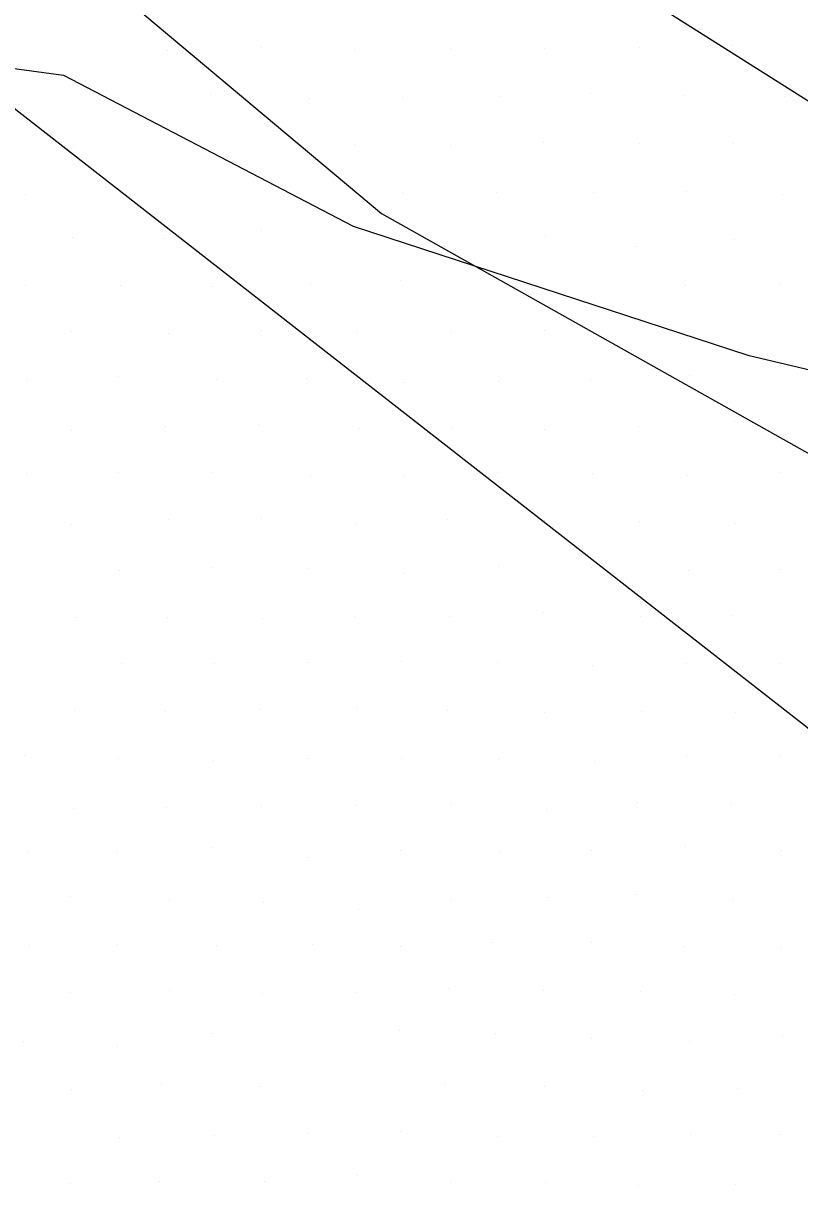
# Model space of a CAD drawing. Extents: x 1602514 to 1609837, y 863887 to 871157.
# Drawn here: x 1606760.4 to 1606795.3, y 865450 to 865502.2 of the extents above; entities that cross this region are included whole.
import ezdxf

# ---------------------------------------------------------------- set-up
doc = ezdxf.new("R2010")
doc.units = 0
for name, color, linetype in [('Survey-Entrances', 7, 'Continuous'), ('Survey-Flow line', 7, 'Continuous'), ('Survey-Spot dirt', 7, 'Continuous'), ('Survey-Vegetation trees', 7, 'Continuous')]:
    doc.layers.add(name, color=color, linetype=linetype)

msp = doc.modelspace()

# ---------------------------------------------------------------- linework, layer by layer
at = {"layer": 'Survey-Entrances'}
for points in [[(1606585.257, 865664.883), (1606641.474, 865621.476), (1606674.213, 865593.269), (1606717.107, 865544.984), (1606748.953, 865516.777), (1606776.493, 865493.691), (1606799.483, 865480.766), (1606824.992, 865455.486), (1606864.88, 865414.679), (1606913.786, 865371.84), (1606924.596, 865361.695), (1606966.109, 865325.603), (1606991.456, 865299.103), (1607016.396, 865278.375), (1607030.856, 865269.839)], [(1606585.257, 865664.883), (1606641.474, 865621.476), (1606674.213, 865593.269), (1606717.107, 865544.984), (1606748.953, 865516.777), (1606776.493, 865493.691), (1606799.483, 865480.766), (1606824.992, 865455.486), (1606864.88, 865414.679), (1606913.786, 865371.84), (1606924.596, 865361.695), (1606966.109, 865325.603), (1606991.456, 865299.103), (1607016.396, 865278.375), (1607030.856, 865269.839)], [(1606618.103, 865655.292), (1606648.73, 865633.019), (1606673.752, 865610.502), (1606697.555, 865586.848), (1606731.756, 865549.374), (1606759.784, 865522.386), (1606787.974, 865503.609), (1606824.206, 865480.706), (1606848.363, 865459.261), (1606893.857, 865423.82), (1606931.714, 865401.628), (1606941.26, 865394.576), (1606944.509, 865383.603), (1606987.972, 865349.949), (1607034.278, 865308.492), (1607044.976, 865297.895)], [(1606618.103, 865655.292), (1606648.73, 865633.019), (1606673.752, 865610.502), (1606697.555, 865586.848), (1606731.756, 865549.374), (1606759.784, 865522.386), (1606787.974, 865503.609), (1606824.206, 865480.706), (1606848.363, 865459.261), (1606893.857, 865423.82), (1606931.714, 865401.628), (1606941.26, 865394.576), (1606944.509, 865383.603), (1606987.972, 865349.949), (1607034.278, 865308.492), (1607044.976, 865297.895)]]:
    msp.add_lwpolyline(points, dxfattribs=at)
at = {"layer": 'Survey-Flow line'}
msp.add_lwpolyline([(1606749.274, 865501.655), (1606762.216, 865499.899), (1606775.225, 865493.119), (1606792.934, 865487.334), (1606804.369, 865484.611), (1606817.577, 865475.387), (1606829.052, 865467.921)], dxfattribs=at)
msp.add_lwpolyline([(1606749.274, 865501.655), (1606762.216, 865499.899), (1606775.225, 865493.119), (1606792.934, 865487.334), (1606804.369, 865484.611), (1606817.577, 865475.387), (1606829.052, 865467.921)], dxfattribs=at)
at = {"layer": 'Survey-Spot dirt'}
for p, q in [((1606766.901, 865500.99), (1606766.901, 865500.99)), ((1606766.901, 865500.99), (1606766.901, 865500.99)), ((1606771.118, 865501.122), (1606771.118, 865501.122)), ((1606771.118, 865501.122), (1606771.118, 865501.122)), ((1606775.282, 865501.069), (1606775.282, 865501.069)), ((1606775.282, 865501.069), (1606775.282, 865501.069)), ((1606779.59, 865501.099), (1606779.59, 865501.099)), ((1606779.59, 865501.099), (1606779.59, 865501.099)), ((1606783.796, 865501.116), (1606783.796, 865501.116)), ((1606783.796, 865501.116), (1606783.796, 865501.116)), ((1606788.059, 865501.122), (1606788.059, 865501.122)), ((1606788.059, 865501.122), (1606788.059, 865501.122)), ((1606792.225, 865501.218), (1606792.225, 865501.218)), ((1606792.225, 865501.218), (1606792.225, 865501.218)), ((1606768.836, 865499.035), (1606768.836, 865499.035)), ((1606768.836, 865499.035), (1606768.836, 865499.035)), ((1606773.278, 865498.857), (1606773.278, 865498.857)), ((1606773.278, 865498.857), (1606773.278, 865498.857)), ((1606777.418, 865498.899), (1606777.418, 865498.899)), ((1606777.418, 865498.899), (1606777.418, 865498.899)), ((1606781.778, 865498.928), (1606781.778, 865498.928)), ((1606781.778, 865498.928), (1606781.778, 865498.928)), ((1606785.869, 865499.09), (1606785.869, 865499.09)), ((1606785.869, 865499.09), (1606785.869, 865499.09)), ((1606790.107, 865498.991), (1606790.107, 865498.991)), ((1606790.107, 865498.991), (1606790.107, 865498.991)), ((1606794.575, 865498.929), (1606794.575, 865498.929)), ((1606794.575, 865498.929), (1606794.575, 865498.929)), ((1606762.683, 865496.753), (1606762.683, 865496.753)), ((1606762.683, 865496.753), (1606762.683, 865496.753)), ((1606775.279, 865496.784), (1606775.279, 865496.784)), ((1606775.279, 865496.784), (1606775.279, 865496.784)), ((1606779.582, 865496.731), (1606779.582, 865496.731)), ((1606779.582, 865496.731), (1606779.582, 865496.731)), ((1606783.745, 865496.858), (1606783.745, 865496.858)), ((1606783.745, 865496.858), (1606783.745, 865496.858)), ((1606788.089, 865496.832), (1606788.089, 865496.832)), ((1606788.089, 865496.832), (1606788.089, 865496.832)), ((1606792.281, 865496.814), (1606792.281, 865496.814)), ((1606792.281, 865496.814), (1606792.281, 865496.814)), ((1606764.682, 865494.814), (1606764.682, 865494.814)), ((1606764.682, 865494.814), (1606764.682, 865494.814)), ((1606777.457, 865494.637), (1606777.457, 865494.637)), ((1606777.457, 865494.637), (1606777.457, 865494.637)), ((1606781.671, 865494.652), (1606781.671, 865494.652)), ((1606781.671, 865494.652), (1606781.671, 865494.652)), ((1606790.194, 865494.67), (1606790.194, 865494.67)), ((1606790.194, 865494.67), (1606790.194, 865494.67)), ((1606760.495, 865494.551), (1606760.495, 865494.551)), ((1606760.495, 865494.551), (1606760.495, 865494.551)), ((1606786.025, 865494.614), (1606786.025, 865494.614)), ((1606786.025, 865494.614), (1606786.025, 865494.614)), ((1606794.474, 865494.523), (1606794.474, 865494.523)), ((1606794.474, 865494.523), (1606794.474, 865494.523)), ((1606762.605, 865492.622), (1606762.605, 865492.622)), ((1606762.605, 865492.622), (1606762.605, 865492.622)), ((1606766.764, 865492.582), (1606766.764, 865492.582)), ((1606766.764, 865492.582), (1606766.764, 865492.582)), ((1606771.102, 865492.916), (1606771.102, 865492.916)), ((1606771.102, 865492.916), (1606771.102, 865492.916)), ((1606783.84, 865492.66), (1606783.84, 865492.66)), ((1606783.84, 865492.66), (1606783.84, 865492.66)), ((1606787.961, 865492.202), (1606787.961, 865492.202)), ((1606787.961, 865492.202), (1606787.961, 865492.202)), ((1606792.352, 865492.515), (1606792.352, 865492.515)), ((1606792.352, 865492.515), (1606792.352, 865492.515)), ((1606764.785, 865490.449), (1606764.785, 865490.449)), ((1606764.785, 865490.449), (1606764.785, 865490.449)), ((1606773.319, 865490.492), (1606773.319, 865490.492)), ((1606773.319, 865490.492), (1606773.319, 865490.492)), ((1606777.328, 865490.686), (1606777.328, 865490.686)), ((1606777.328, 865490.686), (1606777.328, 865490.686)), ((1606790.129, 865490.455), (1606790.129, 865490.455)), ((1606790.129, 865490.455), (1606790.129, 865490.455)), ((1606794.342, 865490.496), (1606794.342, 865490.496)), ((1606794.342, 865490.496), (1606794.342, 865490.496)), ((1606760.519, 865490.44), (1606760.519, 865490.44)), ((1606760.519, 865490.44), (1606760.519, 865490.44)), ((1606768.91, 865490.406), (1606768.91, 865490.406)), ((1606768.91, 865490.406), (1606768.91, 865490.406)), ((1606762.598, 865488.396), (1606762.598, 865488.396)), ((1606762.598, 865488.396), (1606762.598, 865488.396)), ((1606771.097, 865488.431), (1606771.097, 865488.431)), ((1606771.097, 865488.431), (1606771.097, 865488.431)), ((1606779.613, 865488.372), (1606779.613, 865488.372)), ((1606779.613, 865488.372), (1606779.613, 865488.372)), ((1606783.807, 865488.414), (1606783.807, 865488.414)), ((1606783.807, 865488.414), (1606783.807, 865488.414)), ((1606766.954, 865488.286), (1606766.954, 865488.286)), ((1606766.954, 865488.286), (1606766.954, 865488.286)), ((1606775.435, 865488.333), (1606775.435, 865488.333)), ((1606775.435, 865488.333), (1606775.435, 865488.333)), ((1606764.68, 865486.353), (1606764.68, 865486.353)), ((1606764.68, 865486.353), (1606764.68, 865486.353)), ((1606773.145, 865486.279), (1606773.145, 865486.279)), ((1606773.145, 865486.279), (1606773.145, 865486.279)), ((1606790.318, 865486.409), (1606790.318, 865486.409)), ((1606790.318, 865486.409), (1606790.318, 865486.409)), ((1606760.582, 865486.188), (1606760.582, 865486.188)), ((1606760.582, 865486.188), (1606760.582, 865486.188)), ((1606769.087, 865486.23), (1606769.087, 865486.23)), ((1606769.087, 865486.23), (1606769.087, 865486.23)), ((1606777.517, 865486.103), (1606777.517, 865486.103)), ((1606777.517, 865486.103), (1606777.517, 865486.103)), ((1606781.739, 865486.16), (1606781.739, 865486.16)), ((1606781.739, 865486.16), (1606781.739, 865486.16)), ((1606785.857, 865486.18), (1606785.857, 865486.18)), ((1606785.857, 865486.18), (1606785.857, 865486.18)), ((1606770.99, 865484.199), (1606770.99, 865484.199)), ((1606770.99, 865484.199), (1606770.99, 865484.199)), ((1606792.358, 865484.33), (1606792.358, 865484.33)), ((1606792.358, 865484.33), (1606792.358, 865484.33)), ((1606762.579, 865483.928), (1606762.579, 865483.928)), ((1606762.579, 865483.928), (1606762.579, 865483.928)), ((1606766.781, 865484.129), (1606766.781, 865484.129)), ((1606766.781, 865484.129), (1606766.781, 865484.129)), ((1606775.491, 865484.049), (1606775.491, 865484.049)), ((1606775.491, 865484.049), (1606775.491, 865484.049)), ((1606779.628, 865484.032), (1606779.628, 865484.032)), ((1606779.628, 865484.032), (1606779.628, 865484.032)), ((1606783.821, 865483.998), (1606783.821, 865483.998)), ((1606783.821, 865483.998), (1606783.821, 865483.998)), ((1606788.052, 865484.134), (1606788.052, 865484.134)), ((1606788.052, 865484.134), (1606788.052, 865484.134)), ((1606760.557, 865482.023), (1606760.557, 865482.023)), ((1606760.557, 865482.023), (1606760.557, 865482.023)), ((1606764.706, 865482.056), (1606764.706, 865482.056)), ((1606764.706, 865482.056), (1606764.706, 865482.056)), ((1606768.883, 865482.077), (1606768.883, 865482.077)), ((1606768.883, 865482.077), (1606768.883, 865482.077)), ((1606773.307, 865481.875), (1606773.307, 865481.875)), ((1606773.307, 865481.875), (1606773.307, 865481.875)), ((1606777.47, 865481.863), (1606777.47, 865481.863)), ((1606777.47, 865481.863), (1606777.47, 865481.863)), ((1606781.71, 865482.039), (1606781.71, 865482.039)), ((1606781.71, 865482.039), (1606781.71, 865482.039)), ((1606785.957, 865482.035), (1606785.957, 865482.035)), ((1606785.957, 865482.035), (1606785.957, 865482.035)), ((1606790.216, 865481.925), (1606790.216, 865481.925)), ((1606790.216, 865481.925), (1606790.216, 865481.925)), ((1606794.393, 865482.046), (1606794.393, 865482.046)), ((1606794.393, 865482.046), (1606794.393, 865482.046)), ((1606762.571, 865479.738), (1606762.571, 865479.738)), ((1606762.571, 865479.738), (1606762.571, 865479.738)), ((1606766.955, 865479.959), (1606766.955, 865479.959)), ((1606766.955, 865479.959), (1606766.955, 865479.959)), ((1606771.1, 865479.989), (1606771.1, 865479.989)), ((1606771.1, 865479.989), (1606771.1, 865479.989)), ((1606775.335, 865479.769), (1606775.335, 865479.769)), ((1606775.335, 865479.769), (1606775.335, 865479.769)), ((1606779.479, 865479.955), (1606779.479, 865479.955)), ((1606779.479, 865479.955), (1606779.479, 865479.955)), ((1606783.832, 865479.903), (1606783.832, 865479.903)), ((1606783.832, 865479.903), (1606783.832, 865479.903)), ((1606788.057, 865479.879), (1606788.057, 865479.879)), ((1606788.057, 865479.879), (1606788.057, 865479.879)), ((1606792.375, 865479.772), (1606792.375, 865479.772)), ((1606792.375, 865479.772), (1606792.375, 865479.772)), ((1606764.757, 865477.654), (1606764.757, 865477.654)), ((1606764.757, 865477.654), (1606764.757, 865477.654)), ((1606768.92, 865477.788), (1606768.92, 865477.788)), ((1606768.92, 865477.788), (1606768.92, 865477.788)), ((1606773.227, 865477.742), (1606773.227, 865477.742)), ((1606773.227, 865477.742), (1606773.227, 865477.742)), ((1606777.468, 865477.534), (1606777.468, 865477.534)), ((1606777.468, 865477.534), (1606777.468, 865477.534)), ((1606781.732, 865477.823), (1606781.732, 865477.823)), ((1606781.732, 865477.823), (1606781.732, 865477.823)), ((1606785.931, 865477.812), (1606785.931, 865477.812)), ((1606785.931, 865477.812), (1606785.931, 865477.812)), ((1606790.293, 865477.654), (1606790.293, 865477.654)), ((1606790.293, 865477.654), (1606790.293, 865477.654)), ((1606794.398, 865477.721), (1606794.398, 865477.721)), ((1606794.398, 865477.721), (1606794.398, 865477.721)), ((1606762.788, 865475.553), (1606762.788, 865475.553)), ((1606762.788, 865475.553), (1606762.788, 865475.553)), ((1606766.88, 865475.57), (1606766.88, 865475.57)), ((1606766.88, 865475.57), (1606766.88, 865475.57)), ((1606771.16, 865475.504), (1606771.16, 865475.504)), ((1606771.16, 865475.504), (1606771.16, 865475.504)), ((1606775.282, 865475.582), (1606775.282, 865475.582)), ((1606775.282, 865475.582), (1606775.282, 865475.582)), ((1606779.543, 865475.612), (1606779.543, 865475.612)), ((1606779.543, 865475.612), (1606779.543, 865475.612)), ((1606783.759, 865475.769), (1606783.759, 865475.769)), ((1606783.759, 865475.769), (1606783.759, 865475.769)), ((1606788.123, 865475.586), (1606788.123, 865475.586)), ((1606788.123, 865475.586), (1606788.123, 865475.586)), ((1606792.225, 865475.64), (1606792.225, 865475.64)), ((1606792.225, 865475.64), (1606792.225, 865475.64)), ((1606764.812, 865473.487), (1606764.812, 865473.487)), ((1606764.812, 865473.487), (1606764.812, 865473.487)), ((1606769.021, 865473.482), (1606769.021, 865473.482)), ((1606769.021, 865473.482), (1606769.021, 865473.482)), ((1606773.24, 865473.525), (1606773.24, 865473.525)), ((1606773.24, 865473.525), (1606773.24, 865473.525)), ((1606777.406, 865473.573), (1606777.406, 865473.573)), ((1606777.406, 865473.573), (1606777.406, 865473.573)), ((1606781.71, 865473.531), (1606781.71, 865473.531)), ((1606781.71, 865473.531), (1606781.71, 865473.531)), ((1606785.963, 865473.408), (1606785.963, 865473.408)), ((1606785.963, 865473.408), (1606785.963, 865473.408)), ((1606790.203, 865473.48), (1606790.203, 865473.48)), ((1606790.203, 865473.48), (1606790.203, 865473.48)), ((1606794.42, 865473.498), (1606794.42, 865473.498)), ((1606794.42, 865473.498), (1606794.42, 865473.498)), ((1606762.715, 865471.361), (1606762.715, 865471.361)), ((1606762.715, 865471.361), (1606762.715, 865471.361)), ((1606766.816, 865471.314), (1606766.816, 865471.314)), ((1606766.816, 865471.314), (1606766.816, 865471.314)), ((1606771.082, 865471.402), (1606771.082, 865471.402)), ((1606771.082, 865471.402), (1606771.082, 865471.402)), ((1606775.409, 865471.468), (1606775.409, 865471.468)), ((1606775.409, 865471.468), (1606775.409, 865471.468)), ((1606779.448, 865471.366), (1606779.448, 865471.366)), ((1606779.448, 865471.366), (1606779.448, 865471.366)), ((1606783.808, 865471.302), (1606783.808, 865471.302)), ((1606783.808, 865471.302), (1606783.808, 865471.302)), ((1606788.151, 865471.323), (1606788.151, 865471.323)), ((1606788.151, 865471.323), (1606788.151, 865471.323)), ((1606792.394, 865471.28), (1606792.394, 865471.28)), ((1606792.394, 865471.28), (1606792.394, 865471.28)), ((1606760.455, 865469.35), (1606760.455, 865469.35)), ((1606760.455, 865469.35), (1606760.455, 865469.35)), ((1606764.703, 865469.235), (1606764.703, 865469.235)), ((1606764.703, 865469.235), (1606764.703, 865469.235)), ((1606768.97, 865469.146), (1606768.97, 865469.146)), ((1606768.97, 865469.146), (1606768.97, 865469.146)), ((1606773.182, 865469.212), (1606773.182, 865469.212)), ((1606773.182, 865469.212), (1606773.182, 865469.212)), ((1606777.372, 865469.202), (1606777.372, 865469.202)), ((1606777.372, 865469.202), (1606777.372, 865469.202)), ((1606781.75, 865469.191), (1606781.75, 865469.191)), ((1606781.75, 865469.191), (1606781.75, 865469.191)), ((1606786.047, 865469.104), (1606786.047, 865469.104)), ((1606786.047, 865469.104), (1606786.047, 865469.104)), ((1606790.203, 865469.288), (1606790.203, 865469.288)), ((1606790.203, 865469.288), (1606790.203, 865469.288)), ((1606794.391, 865469.326), (1606794.391, 865469.326)), ((1606794.391, 865469.326), (1606794.391, 865469.326)), ((1606762.655, 865466.969), (1606762.655, 865466.969)), ((1606762.655, 865466.969), (1606762.655, 865466.969)), ((1606766.852, 865467.021), (1606766.852, 865467.021)), ((1606766.852, 865467.021), (1606766.852, 865467.021)), ((1606771.112, 865467.052), (1606771.112, 865467.052)), ((1606771.112, 865467.052), (1606771.112, 865467.052)), ((1606775.346, 865467.123), (1606775.346, 865467.123)), ((1606775.346, 865467.123), (1606775.346, 865467.123)), ((1606779.57, 865467.179), (1606779.57, 865467.179)), ((1606779.57, 865467.179), (1606779.57, 865467.179)), ((1606788, 865467.246), (1606788, 865467.246)), ((1606788, 865467.246), (1606788, 865467.246)), ((1606792.154, 865467.136), (1606792.154, 865467.136)), ((1606792.154, 865467.136), (1606792.154, 865467.136)), ((1606783.9, 865466.914), (1606783.9, 865466.914)), ((1606783.9, 865466.914), (1606783.9, 865466.914)), ((1606760.592, 865465.023), (1606760.592, 865465.023)), ((1606760.592, 865465.023), (1606760.592, 865465.023)), ((1606764.665, 865465.039), (1606764.665, 865465.039)), ((1606764.665, 865465.039), (1606764.665, 865465.039)), ((1606768.919, 865465.23), (1606768.919, 865465.23)), ((1606768.919, 865465.23), (1606768.919, 865465.23)), ((1606777.333, 865465.108), (1606777.333, 865465.108)), ((1606777.333, 865465.108), (1606777.333, 865465.108)), ((1606781.784, 865464.976), (1606781.784, 865464.976)), ((1606781.784, 865464.976), (1606781.784, 865464.976)), ((1606785.924, 865465.066), (1606785.924, 865465.066)), ((1606785.924, 865465.066), (1606785.924, 865465.066)), ((1606790.149, 865465.262), (1606790.149, 865465.262)), ((1606790.149, 865465.262), (1606790.149, 865465.262)), ((1606794.429, 865465.086), (1606794.429, 865465.086)), ((1606794.429, 865465.086), (1606794.429, 865465.086)), ((1606773.152, 865464.786), (1606773.152, 865464.786)), ((1606773.152, 865464.786), (1606773.152, 865464.786)), ((1606762.526, 865463.03), (1606762.526, 865463.03)), ((1606762.526, 865463.03), (1606762.526, 865463.03)), ((1606766.996, 865462.836), (1606766.996, 865462.836)), ((1606766.996, 865462.836), (1606766.996, 865462.836)), ((1606779.614, 865462.906), (1606779.614, 865462.906)), ((1606779.614, 865462.906), (1606779.614, 865462.906)), ((1606783.928, 865462.979), (1606783.928, 865462.979)), ((1606783.928, 865462.979), (1606783.928, 865462.979)), ((1606787.906, 865463.124), (1606787.906, 865463.124)), ((1606787.906, 865463.124), (1606787.906, 865463.124)), ((1606792.286, 865462.845), (1606792.286, 865462.845)), ((1606792.286, 865462.845), (1606792.286, 865462.845)), ((1606771.215, 865462.739), (1606771.215, 865462.739)), ((1606771.215, 865462.739), (1606771.215, 865462.739)), ((1606775.462, 865462.455), (1606775.462, 865462.455)), ((1606775.462, 865462.455), (1606775.462, 865462.455)), ((1606760.681, 865460.827), (1606760.681, 865460.827)), ((1606760.681, 865460.827), (1606760.681, 865460.827)), ((1606764.623, 865460.85), (1606764.623, 865460.85)), ((1606764.623, 865460.85), (1606764.623, 865460.85)), ((1606769.069, 865460.807), (1606769.069, 865460.807)), ((1606769.069, 865460.807), (1606769.069, 865460.807)), ((1606773.388, 865460.871), (1606773.388, 865460.871)), ((1606773.388, 865460.871), (1606773.388, 865460.871)), ((1606777.341, 865460.785), (1606777.341, 865460.785)), ((1606777.341, 865460.785), (1606777.341, 865460.785)), ((1606781.466, 865460.956), (1606781.466, 865460.956)), ((1606781.466, 865460.956), (1606781.466, 865460.956)), ((1606785.904, 865460.966), (1606785.904, 865460.966)), ((1606785.904, 865460.966), (1606785.904, 865460.966)), ((1606790.071, 865460.783), (1606790.071, 865460.783)), ((1606790.071, 865460.783), (1606790.071, 865460.783)), ((1606794.434, 865460.687), (1606794.434, 865460.687)), ((1606794.434, 865460.687), (1606794.434, 865460.687)), ((1606762.532, 865458.718), (1606762.532, 865458.718)), ((1606762.532, 865458.718), (1606762.532, 865458.718)), ((1606766.982, 865458.795), (1606766.982, 865458.795)), ((1606766.982, 865458.795), (1606766.982, 865458.795)), ((1606771.161, 865458.673), (1606771.161, 865458.673)), ((1606771.161, 865458.673), (1606771.161, 865458.673)), ((1606775.312, 865458.702), (1606775.312, 865458.702)), ((1606775.312, 865458.702), (1606775.312, 865458.702)), ((1606779.511, 865458.901), (1606779.511, 865458.901)), ((1606779.511, 865458.901), (1606779.511, 865458.901)), ((1606783.758, 865458.786), (1606783.758, 865458.786)), ((1606783.758, 865458.786), (1606783.758, 865458.786)), ((1606788.138, 865458.773), (1606788.138, 865458.773)), ((1606788.138, 865458.773), (1606788.138, 865458.773)), ((1606792.338, 865458.605), (1606792.338, 865458.605)), ((1606792.338, 865458.605), (1606792.338, 865458.605)), ((1606760.421, 865456.524), (1606760.421, 865456.524)), ((1606760.421, 865456.524), (1606760.421, 865456.524)), ((1606768.874, 865456.872), (1606768.874, 865456.872)), ((1606768.874, 865456.872), (1606768.874, 865456.872)), ((1606777.308, 865457.005), (1606777.308, 865457.005)), ((1606777.308, 865457.005), (1606777.308, 865457.005)), ((1606781.592, 865456.847), (1606781.592, 865456.847)), ((1606781.592, 865456.847), (1606781.592, 865456.847)), ((1606785.925, 865456.638), (1606785.925, 865456.638)), ((1606785.925, 865456.638), (1606785.925, 865456.638)), ((1606794.516, 865456.723), (1606794.516, 865456.723)), ((1606794.516, 865456.723), (1606794.516, 865456.723)), ((1606764.659, 865456.273), (1606764.659, 865456.273)), ((1606764.659, 865456.273), (1606764.659, 865456.273)), ((1606790.306, 865456.517), (1606790.306, 865456.517)), ((1606790.306, 865456.517), (1606790.306, 865456.517)), ((1606766.608, 865454.573), (1606766.608, 865454.573)), ((1606766.608, 865454.573), (1606766.608, 865454.573)), ((1606771.083, 865454.486), (1606771.083, 865454.486)), ((1606771.083, 865454.486), (1606771.083, 865454.486)), ((1606779.355, 865454.623), (1606779.355, 865454.623)), ((1606779.355, 865454.623), (1606779.355, 865454.623)), ((1606783.817, 865454.498), (1606783.817, 865454.498)), ((1606783.817, 865454.498), (1606783.817, 865454.498)), ((1606762.572, 865454.357), (1606762.572, 865454.357)), ((1606762.572, 865454.357), (1606762.572, 865454.357)), ((1606788.219, 865454.302), (1606788.219, 865454.302)), ((1606788.219, 865454.302), (1606788.219, 865454.302)), ((1606792.454, 865454.421), (1606792.454, 865454.421)), ((1606792.454, 865454.421), (1606792.454, 865454.421)), ((1606773.215, 865452.357), (1606773.215, 865452.357)), ((1606773.215, 865452.357), (1606773.215, 865452.357)), ((1606777.361, 865452.447), (1606777.361, 865452.447)), ((1606777.361, 865452.447), (1606777.361, 865452.447)), ((1606794.343, 865452.35), (1606794.343, 865452.35)), ((1606794.343, 865452.35), (1606794.343, 865452.35)), ((1606764.729, 865452.202), (1606764.729, 865452.202)), ((1606764.729, 865452.202), (1606764.729, 865452.202)), ((1606769.016, 865452.276), (1606769.016, 865452.276)), ((1606769.016, 865452.276), (1606769.016, 865452.276)), ((1606781.696, 865452.228), (1606781.696, 865452.228)), ((1606781.696, 865452.228), (1606781.696, 865452.228)), ((1606785.993, 865452.265), (1606785.993, 865452.265)), ((1606785.993, 865452.265), (1606785.993, 865452.265)), ((1606790.345, 865452.336), (1606790.345, 865452.336)), ((1606790.345, 865452.336), (1606790.345, 865452.336)), ((1606775.424, 865450.481), (1606775.424, 865450.481)), ((1606775.424, 865450.481), (1606775.424, 865450.481)), ((1606762.531, 865450.14), (1606762.531, 865450.14)), ((1606762.531, 865450.14), (1606762.531, 865450.14)), ((1606766.548, 865450.237), (1606766.548, 865450.237)), ((1606766.548, 865450.237), (1606766.548, 865450.237)), ((1606771.254, 865450.244), (1606771.254, 865450.244)), ((1606771.254, 865450.244), (1606771.254, 865450.244)), ((1606779.599, 865450.185), (1606779.599, 865450.185)), ((1606779.599, 865450.185), (1606779.599, 865450.185)), ((1606783.874, 865450.198), (1606783.874, 865450.198)), ((1606783.874, 865450.198), (1606783.874, 865450.198)), ((1606788.048, 865450.058), (1606788.048, 865450.058)), ((1606788.048, 865450.058), (1606788.048, 865450.058)), ((1606792.38, 865450.101), (1606792.38, 865450.101)), ((1606792.38, 865450.101), (1606792.38, 865450.101))]:
    msp.add_line(p, q, dxfattribs=at)
at = {"layer": 'Survey-Vegetation trees'}
msp.add_lwpolyline([(1606966.169, 865108.64), (1606926.006, 865368.719), (1606585.429, 865634.789), (1606394.188, 865784.978), (1606151.898, 865922.968), (1606027.705, 866037.325), (1605914.18, 866179.127), (1605665.453, 866233.318)], dxfattribs=at)
msp.add_lwpolyline([(1606966.169, 865108.64), (1606926.006, 865368.719), (1606585.429, 865634.789), (1606394.188, 865784.978), (1606151.898, 865922.968), (1606027.705, 866037.325), (1605914.18, 866179.127), (1605665.453, 866233.318)], dxfattribs=at)

doc.saveas('drawing.dxf')
